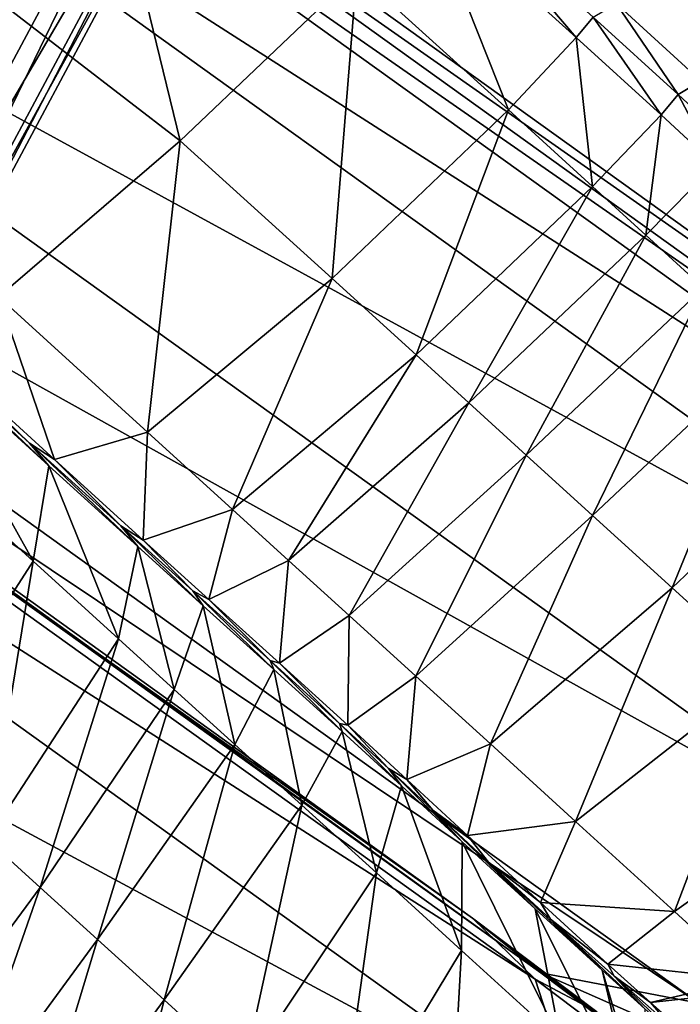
# Model space of a CAD drawing. Header units: millimetres. Extents: x 2387 to 13955, y -4964 to 364.
# Tile 754 of 1056: x 2543 to 2548, y 171 to 178. Entities that reach past the tile are written whole.
import ezdxf

# ---------------------------------------------------------------- set-up
doc = ezdxf.new("R2010")
doc.units = ezdxf.units.MM
doc.header["$MEASUREMENT"] = 0
doc.layers.add('Predefinito', color=7, linetype='Continuous', true_color=0x000000)

# ---------------------------------------------------------------- blocks, each defined once
blk = doc.blocks.new('Blocco 09')
at = {"layer": 'Predefinito'}
for points in [[(-860.8922, -78.61, 483.7118), (-868.8301, -83.9453, 483.7041), (-857.7695, -91.7982, 440.4934)], [(-857.7695, -91.7982, 440.4934), (-868.8301, -83.9453, 483.7041), (-871.6475, -85.7134, 483.6811)], [(-860.5871, -93.6558, 440.4881), (-871.6475, -85.7134, 483.6811), (-871.8464, -85.7658, 483.6657)], [(-871.6475, -85.7134, 483.6811), (-860.5871, -93.6558, 440.4881), (-857.7695, -91.7982, 440.4934)], [(-860.7862, -93.7081, 440.4846), (-871.8464, -85.7658, 483.6657), (-871.9285, -85.9542, 483.6811)], [(-871.8464, -85.7658, 483.6657), (-860.7862, -93.7081, 440.4846), (-860.5871, -93.6558, 440.4881)], [(-860.8683, -93.8967, 440.488), (-871.9285, -85.9542, 483.6811), (-872.3569, -86.5322, 483.704)], [(-871.9285, -85.9542, 483.6811), (-860.8683, -93.8967, 440.488), (-860.7862, -93.7081, 440.4846)], [(-861.2964, -94.475, 440.4933), (-872.3569, -86.5322, 483.704), (-873.5945, -87.7534, 483.7117)], [(-872.3569, -86.5322, 483.704), (-861.2964, -94.475, 440.4933), (-860.8683, -93.8967, 440.488)], [(-863.9913, -90.0842, 13.3825), (-864.5934, -89.5336, 13.0422), (-861.8345, -87.4259, 12.9178)], [(-862.5338, -95.6963, 440.495), (-873.5945, -87.7534, 483.7117), (-875.0635, -88.7107, 483.6549)], [(-873.5945, -87.7534, 483.7117), (-862.5338, -95.6963, 440.495), (-861.2964, -94.475, 440.4933)], [(-867.6954, -90.5113, 12.5283), (-869.6072, -89.0373, 12.2608), (-868.3469, -87.8451, 12.3038)], [(-868.3469, -87.8451, 12.3038), (-866.4381, -89.3143, 12.57), (-867.6954, -90.5113, 12.5283)], [(-865.6158, -96.0467, 440.4132), (-876.6714, -88.1082, 483.3711), (-876.2261, -88.5416, 483.4846)], [(-865.1293, -96.4367, 440.4404), (-876.1865, -88.4968, 483.4846), (-876.6714, -88.1082, 483.3711)], [(-876.6714, -88.1082, 483.3711), (-865.6158, -96.0467, 440.4132), (-865.1293, -96.4367, 440.4404)], [(-876.1865, -88.4968, 483.4846), (-865.1293, -96.4367, 440.4404), (-864.0037, -96.6528, 440.4814)], [(-864.0037, -96.6528, 440.4814), (-875.0635, -88.7107, 483.6549), (-876.1865, -88.4968, 483.4846)], [(-865.1689, -96.4815, 440.4405), (-876.2261, -88.5416, 483.4846), (-875.8755, -89.6297, 483.6549)], [(-876.2261, -88.5416, 483.4846), (-865.1689, -96.4815, 440.4405), (-865.6158, -96.0467, 440.4132)], [(-864.8765, -89.7768, 13.0423), (-865.9467, -88.8084, 12.6957), (-865.8211, -88.6669, 12.7795)], [(-865.8211, -88.6669, 12.7795), (-864.7568, -89.6305, 13.1244), (-864.8765, -89.7768, 13.0423)], [(-875.0635, -88.7107, 483.6549), (-864.0037, -96.6528, 440.4814), (-862.5338, -95.6963, 440.495)], [(-865.3602, -90.291, 12.9194), (-866.4381, -89.3143, 12.57), (-865.9467, -88.8084, 12.6957)], [(-865.9467, -88.8084, 12.6957), (-864.8765, -89.7768, 13.0423), (-865.3602, -90.291, 12.9194)], [(-869.6072, -89.0373, 12.2608), (-867.6954, -90.5113, 12.5283), (-868.989, -91.6222, 12.833)], [(-866.6152, -91.4919, 12.8787), (-867.6954, -90.5113, 12.5283), (-866.4381, -89.3143, 12.57)], [(-866.4381, -89.3143, 12.57), (-865.3602, -90.291, 12.9194), (-866.6152, -91.4919, 12.8787)], [(-864.1523, -90.183, 13.4657), (-864.7568, -89.6305, 13.1244), (-864.5934, -89.5336, 13.0422)], [(-864.5934, -89.5336, 13.0422), (-863.9913, -90.0842, 13.3825), (-864.1523, -90.183, 13.4657)], [(-864.8157, -97.5719, 440.4814), (-875.8755, -89.6297, 483.6549), (-876.6445, -91.2056, 483.7117)], [(-875.8755, -89.6297, 483.6549), (-864.8157, -97.5719, 440.4814), (-865.1689, -96.4815, 440.4405)], [(-864.2737, -90.3266, 13.3826), (-864.8765, -89.7768, 13.0423), (-864.7568, -89.6305, 13.1244)], [(-864.7568, -89.6305, 13.1244), (-864.1523, -90.183, 13.4657), (-864.2737, -90.3266, 13.3826)], [(-864.7604, -90.837, 13.2578), (-865.3602, -90.291, 12.9194), (-864.8765, -89.7768, 13.0423)], [(-864.8765, -89.7768, 13.0423), (-864.2737, -90.3266, 13.3826), (-864.7604, -90.837, 13.2578)], [(-863.7604, -90.5453, 13.6912), (-864.1523, -90.183, 13.4657), (-863.9913, -90.0842, 13.3825)], [(-863.8875, -90.6823, 13.6059), (-864.2737, -90.3266, 13.3826), (-864.1523, -90.183, 13.4657)], [(-864.1523, -90.183, 13.4657), (-863.7604, -90.5453, 13.6912), (-863.8875, -90.6823, 13.6059)], [(-866.0168, -92.0364, 13.2165), (-866.6152, -91.4919, 12.8787), (-865.3602, -90.291, 12.9194)], [(-865.3602, -90.291, 12.9194), (-864.7604, -90.837, 13.2578), (-866.0168, -92.0364, 13.2165)], [(-864.3826, -91.1828, 13.4779), (-864.7604, -90.837, 13.2578), (-864.2737, -90.3266, 13.3826)], [(-864.2737, -90.3266, 13.3826), (-863.8875, -90.6823, 13.6059), (-864.3826, -91.1828, 13.4779)], [(-867.9294, -92.5861, 13.1771), (-868.989, -91.6222, 12.833), (-867.6954, -90.5113, 12.5283)], [(-867.6954, -90.5113, 12.5283), (-866.6152, -91.4919, 12.8787), (-867.9294, -92.5861, 13.1771)], [(-863.9706, -91.5589, 13.4719), (-864.3826, -91.1828, 13.4779), (-863.8875, -90.6823, 13.6059)], [(-865.6423, -92.378, 13.4353), (-866.0168, -92.0364, 13.2165), (-864.7604, -90.837, 13.2578)], [(-864.7604, -90.837, 13.2578), (-864.3826, -91.1828, 13.4779), (-865.6423, -92.378, 13.4353)], [(-865.2336, -92.7498, 13.4284), (-865.6423, -92.378, 13.4353), (-864.3826, -91.1828, 13.4779)], [(-864.3826, -91.1828, 13.4779), (-863.9706, -91.5589, 13.4719), (-865.2336, -92.7498, 13.4284)], [(-865.5839, -99.1485, 440.495), (-876.6445, -91.2056, 483.7117), (-877.7038, -92.5842, 483.7038)], [(-876.6445, -91.2056, 483.7117), (-865.5839, -99.1485, 440.495), (-864.8157, -97.5719, 440.4814)], [(-867.3229, -93.1379, 13.5189), (-867.9294, -92.5861, 13.1771), (-866.6152, -91.4919, 12.8787)], [(-866.6152, -91.4919, 12.8787), (-866.0168, -92.0364, 13.2165), (-867.3229, -93.1379, 13.5189)], [(-868.5904, -92.7804, 14.0714), (-869.5895, -91.8697, 13.7466), (-868.989, -91.6222, 12.833)], [(-868.989, -91.6222, 12.833), (-867.9294, -92.5861, 13.1771), (-868.5904, -92.7804, 14.0714)], [(-864.761, -93.1792, 13.3801), (-865.2336, -92.7498, 13.4284), (-863.9706, -91.5589, 13.4719)], [(-863.9706, -91.5589, 13.4719), (-863.4972, -91.9895, 13.4234), (-864.761, -93.1792, 13.3801)], [(-868.6302, -92.8254, 14.0714), (-869.6294, -91.9148, 13.7466), (-869.7265, -91.7888, 14.3556)], [(-869.7265, -91.7888, 14.3556), (-868.7676, -92.6638, 14.6676), (-868.6302, -92.8254, 14.0714)], [(-868.7676, -92.6638, 14.6676), (-869.7265, -91.7888, 14.3556), (-869.5895, -91.8697, 13.7466)], [(-869.5895, -91.8697, 13.7466), (-868.5904, -92.7804, 14.0714), (-868.7676, -92.6638, 14.6676)], [(-868.7419, -93.5053, 13.1771), (-869.8016, -92.5412, 12.833), (-869.6294, -91.9148, 13.7466)], [(-869.6294, -91.9148, 13.7466), (-868.6302, -92.8254, 14.0714), (-868.7419, -93.5053, 13.1771)], [(-866.9258, -93.499, 13.7453), (-867.3229, -93.1379, 13.5189), (-866.0168, -92.0364, 13.2165)], [(-866.0168, -92.0364, 13.2165), (-865.6423, -92.378, 13.4353), (-866.9258, -93.499, 13.7453)], [(-864.1943, -93.6938, 13.4745), (-864.761, -93.1792, 13.3801), (-863.4972, -91.9895, 13.4234)], [(-863.4972, -91.9895, 13.4234), (-862.9352, -92.4984, 13.5159), (-864.1943, -93.6938, 13.4745)], [(-866.4941, -93.8905, 13.7429), (-866.9258, -93.499, 13.7453), (-865.6423, -92.378, 13.4353)], [(-865.6423, -92.378, 13.4353), (-865.2336, -92.7498, 13.4284), (-866.4941, -93.8905, 13.7429)], [(-863.5303, -94.2969, 13.8742), (-864.1943, -93.6938, 13.4745), (-862.9352, -92.4984, 13.5159)], [(-866.6434, -100.527, 440.493), (-877.7038, -92.5842, 483.7038), (-878.2246, -93.0807, 483.6803)], [(-877.7038, -92.5842, 483.7038), (-866.6434, -100.527, 440.493), (-865.5839, -99.1485, 440.495)], [(-869.8016, -92.5412, 12.833), (-868.7419, -93.5053, 13.1771), (-869.6666, -94.9438, 12.8787)], [(-867.9585, -93.3548, 14.4256), (-868.5904, -92.7804, 14.0714), (-867.9294, -92.5861, 13.1771)], [(-867.9294, -92.5861, 13.1771), (-867.3229, -93.1379, 13.5189), (-867.9585, -93.3548, 14.4256)], [(-867.9982, -93.3997, 14.4256), (-868.6302, -92.8254, 14.0714), (-868.7676, -92.6638, 14.6676)], [(-868.7676, -92.6638, 14.6676), (-868.1186, -93.2532, 15.03), (-867.9982, -93.3997, 14.4256)], [(-868.1186, -93.2532, 15.03), (-868.7676, -92.6638, 14.6676), (-868.5904, -92.7804, 14.0714)], [(-868.5904, -92.7804, 14.0714), (-867.9585, -93.3548, 14.4256), (-868.1186, -93.2532, 15.03)], [(-866.0181, -94.3227, 13.6921), (-866.4941, -93.8905, 13.7429), (-865.2336, -92.7498, 13.4284)], [(-865.2336, -92.7498, 13.4284), (-864.761, -93.1792, 13.3801), (-866.0181, -94.3227, 13.6921)], [(-868.1354, -94.057, 13.5189), (-868.7419, -93.5053, 13.1771), (-868.6302, -92.8254, 14.0714)], [(-868.6302, -92.8254, 14.0714), (-867.9982, -93.3997, 14.4256), (-868.1354, -94.057, 13.5189)], [(-867.1645, -101.0232, 440.4872), (-878.2246, -93.0807, 483.6803), (-878.4012, -93.1853, 483.6646)], [(-878.2246, -93.0807, 483.6803), (-867.1645, -101.0232, 440.4872), (-866.6434, -100.527, 440.493)], [(-867.4922, -93.7768, 14.6753), (-867.9585, -93.3548, 14.4256), (-867.3229, -93.1379, 13.5189)], [(-867.3229, -93.1379, 13.5189), (-866.9258, -93.499, 13.7453), (-867.4922, -93.7768, 14.6753)], [(-867.3415, -101.1278, 440.4833), (-878.4012, -93.1853, 483.6646), (-878.4288, -93.3889, 483.6803)], [(-878.4012, -93.1853, 483.6646), (-867.3415, -101.1278, 440.4833), (-867.1645, -101.0232, 440.4872)], [(-865.4875, -94.8055, 13.7732), (-866.0181, -94.3227, 13.6921), (-864.761, -93.1792, 13.3801)], [(-864.761, -93.1792, 13.3801), (-864.1943, -93.6938, 13.4745), (-865.4875, -94.8055, 13.7732)], [(-867.5319, -93.8217, 14.6753), (-867.9982, -93.3997, 14.4256), (-868.1186, -93.2532, 15.03)], [(-868.1186, -93.2532, 15.03), (-867.6061, -93.7161, 15.2953), (-867.5319, -93.8217, 14.6753)], [(-867.6061, -93.7161, 15.2953), (-868.1186, -93.2532, 15.03), (-867.9585, -93.3548, 14.4256)], [(-867.9585, -93.3548, 14.4256), (-867.4922, -93.7768, 14.6753), (-867.6061, -93.7161, 15.2953)], [(-867.3688, -101.3317, 440.4872), (-878.4288, -93.3889, 483.6803), (-879.761, -96.4321, 483.7038)], [(-878.4288, -93.3889, 483.6803), (-867.3688, -101.3317, 440.4872), (-867.3415, -101.1278, 440.4833)], [(-867.7381, -94.4178, 13.7453), (-868.1354, -94.057, 13.5189), (-867.9982, -93.3997, 14.4256)], [(-867.9982, -93.3997, 14.4256), (-867.5319, -93.8217, 14.6753), (-867.7381, -94.4178, 13.7453)], [(-869.0681, -95.4881, 13.2166), (-869.6666, -94.9438, 12.8787), (-868.7419, -93.5053, 13.1771)], [(-868.7419, -93.5053, 13.1771), (-868.1354, -94.057, 13.5189), (-869.0681, -95.4881, 13.2166)], [(-866.99, -94.2305, 14.6868), (-867.4922, -93.7768, 14.6753), (-866.9258, -93.499, 13.7453)], [(-866.9258, -93.499, 13.7453), (-866.4941, -93.8905, 13.7429), (-866.99, -94.2305, 14.6868)], [(-867.0297, -94.2755, 14.6868), (-867.5319, -93.8217, 14.6753), (-867.6061, -93.7161, 15.2953)], [(-867.6061, -93.7161, 15.2953), (-867.0566, -94.2115, 15.3161), (-867.0297, -94.2755, 14.6868)], [(-867.0566, -94.2115, 15.3161), (-867.6061, -93.7161, 15.2953), (-867.4922, -93.7768, 14.6753)], [(-864.8813, -95.358, 14.1239), (-865.4875, -94.8055, 13.7732), (-864.1943, -93.6938, 13.4745)], [(-864.1943, -93.6938, 13.4745), (-863.5303, -94.2969, 13.8742), (-864.8813, -95.358, 14.1239)], [(-867.4922, -93.7768, 14.6753), (-866.99, -94.2305, 14.6868), (-867.0566, -94.2115, 15.3161)], [(-867.3063, -94.8092, 13.7429), (-867.7381, -94.4178, 13.7453), (-867.5319, -93.8217, 14.6753)], [(-867.5319, -93.8217, 14.6753), (-867.0297, -94.2755, 14.6868), (-867.3063, -94.8092, 13.7429)], [(-866.5028, -94.6723, 14.6288), (-866.99, -94.2305, 14.6868), (-866.4941, -93.8905, 13.7429)], [(-866.4941, -93.8905, 13.7429), (-866.0181, -94.3227, 13.6921), (-866.5028, -94.6723, 14.6288)], [(-868.693, -95.8288, 13.4353), (-869.0681, -95.4881, 13.2166), (-868.1354, -94.057, 13.5189)], [(-868.1354, -94.057, 13.5189), (-867.7381, -94.4178, 13.7453), (-868.693, -95.8288, 13.4353)], [(-866.5425, -94.7173, 14.6288), (-867.0297, -94.2755, 14.6868), (-867.0566, -94.2115, 15.3161)], [(-867.0566, -94.2115, 15.3161), (-866.5621, -94.66, 15.2534), (-866.5425, -94.7173, 14.6288)], [(-866.5621, -94.66, 15.2534), (-867.0566, -94.2115, 15.3161), (-866.99, -94.2305, 14.6868)], [(-866.8301, -95.2412, 13.692), (-867.3063, -94.8092, 13.7429), (-867.0297, -94.2755, 14.6868)], [(-867.0297, -94.2755, 14.6868), (-866.5425, -94.7173, 14.6288), (-866.8301, -95.2412, 13.692)], [(-866.99, -94.2305, 14.6868), (-866.5028, -94.6723, 14.6288), (-866.5621, -94.66, 15.2534)], [(-866.0818, -95.0585, 14.67), (-866.5028, -94.6723, 14.6288), (-866.0181, -94.3227, 13.6921)], [(-866.0181, -94.3227, 13.6921), (-865.4875, -94.8055, 13.7732), (-866.0818, -95.0585, 14.67)], [(-864.1777, -95.9991, 14.8815), (-864.8813, -95.358, 14.1239), (-863.5303, -94.2969, 13.8742)], [(-863.5303, -94.2969, 13.8742), (-862.7655, -94.9919, 14.7418), (-864.1777, -95.9991, 14.8815)], [(-868.2838, -96.1996, 13.4284), (-868.693, -95.8288, 13.4353), (-867.7381, -94.4178, 13.7453)], [(-867.7381, -94.4178, 13.7453), (-867.3063, -94.8092, 13.7429), (-868.2838, -96.1996, 13.4284)], [(-866.1216, -95.1035, 14.67), (-866.5425, -94.7173, 14.6288), (-866.5621, -94.66, 15.2534)], [(-866.5621, -94.66, 15.2534), (-866.2141, -94.9816, 15.268), (-866.1216, -95.1035, 14.67)], [(-866.2141, -94.9816, 15.268), (-866.5621, -94.66, 15.2534), (-866.5028, -94.6723, 14.6288)], [(-866.5028, -94.6723, 14.6288), (-866.0818, -95.0585, 14.67), (-866.2141, -94.9816, 15.268)], [(-866.2997, -95.7241, 13.7732), (-866.8301, -95.2412, 13.692), (-866.5425, -94.7173, 14.6288)], [(-866.5425, -94.7173, 14.6288), (-866.1216, -95.1035, 14.67), (-866.2997, -95.7241, 13.7732)], [(-867.8108, -96.6284, 13.38), (-868.2838, -96.1996, 13.4284), (-867.3063, -94.8092, 13.7429)], [(-867.3063, -94.8092, 13.7429), (-866.8301, -95.2412, 13.692), (-867.8108, -96.6284, 13.38)], [(-865.65, -95.457, 14.8732), (-866.0818, -95.0585, 14.67), (-865.4875, -94.8055, 13.7732)], [(-865.4875, -94.8055, 13.7732), (-864.8813, -95.358, 14.1239), (-865.65, -95.457, 14.8732)], [(-865.6897, -95.5019, 14.8732), (-866.1216, -95.1035, 14.67), (-866.2141, -94.9816, 15.268)], [(-866.2141, -94.9816, 15.268), (-865.8987, -95.2772, 15.3727), (-865.6897, -95.5019, 14.8732)], [(-865.8987, -95.2772, 15.3727), (-866.2141, -94.9816, 15.268), (-866.0818, -95.0585, 14.67)], [(-866.0818, -95.0585, 14.67), (-865.65, -95.457, 14.8732), (-865.8987, -95.2772, 15.3727)], [(-863.6482, -96.4825, 15.6881), (-864.1777, -95.9991, 14.8815), (-862.7655, -94.9919, 14.7418)], [(-865.6935, -96.2768, 14.1239), (-866.2997, -95.7241, 13.7732), (-866.1216, -95.1035, 14.67)], [(-866.1216, -95.1035, 14.67), (-865.6897, -95.5019, 14.8732), (-865.6935, -96.2768, 14.1239)], [(-867.2442, -97.1436, 13.4745), (-867.8108, -96.6284, 13.38), (-866.8301, -95.2412, 13.692)], [(-866.8301, -95.2412, 13.692), (-866.2997, -95.7241, 13.7732), (-867.2442, -97.1436, 13.4745)], [(-865.17, -95.9805, 15.3009), (-865.6897, -95.5019, 14.8732), (-865.8987, -95.2772, 15.3727)], [(-865.8987, -95.2772, 15.3727), (-865.5016, -95.6475, 15.5805), (-865.17, -95.9805, 15.3009)], [(-865.5016, -95.6475, 15.5805), (-865.8987, -95.2772, 15.3727), (-865.65, -95.457, 14.8732)], [(-865.1304, -95.9357, 15.3009), (-865.65, -95.457, 14.8732), (-864.8813, -95.358, 14.1239)], [(-864.8813, -95.358, 14.1239), (-864.1777, -95.9991, 14.8815), (-865.1304, -95.9357, 15.3009)], [(-865.65, -95.457, 14.8732), (-865.1304, -95.9357, 15.3009), (-865.5016, -95.6475, 15.5805)], [(-869.0681, -95.4881, 13.2166), (-868.693, -95.8288, 13.4353), (-869.7246, -97.2254, 13.4779)], [(-864.9899, -96.9181, 14.8815), (-865.6935, -96.2768, 14.1239), (-865.6897, -95.5019, 14.8732)], [(-865.6897, -95.5019, 14.8732), (-865.17, -95.9805, 15.3009), (-864.9899, -96.9181, 14.8815)], [(-864.6927, -96.4178, 15.7918), (-865.17, -95.9805, 15.3009), (-865.5016, -95.6475, 15.5805)], [(-865.5016, -95.6475, 15.5805), (-865.0592, -96.054, 15.861), (-864.6927, -96.4178, 15.7918)], [(-865.0592, -96.054, 15.861), (-865.5016, -95.6475, 15.5805), (-865.1304, -95.9357, 15.3009)], [(-866.5804, -97.7477, 13.8742), (-867.2442, -97.1436, 13.4745), (-866.2997, -95.7241, 13.7732)], [(-866.2997, -95.7241, 13.7732), (-865.6935, -96.2768, 14.1239), (-866.5804, -97.7477, 13.8742)], [(-869.3108, -97.5988, 13.4718), (-869.7246, -97.2254, 13.4779), (-868.693, -95.8288, 13.4353)], [(-868.693, -95.8288, 13.4353), (-868.2838, -96.1996, 13.4284), (-869.3108, -97.5988, 13.4718)], [(-864.6531, -96.373, 15.7918), (-865.1304, -95.9357, 15.3009), (-864.1777, -95.9991, 14.8815)], [(-865.1304, -95.9357, 15.3009), (-864.6531, -96.373, 15.7918), (-865.0592, -96.054, 15.861)], [(-865.17, -95.9805, 15.3009), (-864.6927, -96.4178, 15.7918), (-864.4604, -97.4015, 15.6881)], [(-864.4604, -97.4015, 15.6881), (-864.9899, -96.9181, 14.8815), (-865.17, -95.9805, 15.3009)], [(-864.1777, -95.9991, 14.8815), (-863.6482, -96.4825, 15.6881), (-864.6531, -96.373, 15.7918)], [(-864.7313, -96.7133, 435.6041), (-865.6158, -96.0467, 440.4132), (-865.1689, -96.4815, 440.4405)], [(-864.2418, -97.106, 435.5611), (-865.1293, -96.4367, 440.4404), (-865.6158, -96.0467, 440.4132)], [(-865.6158, -96.0467, 440.4132), (-864.7313, -96.7133, 435.6041), (-864.2418, -97.106, 435.5611)], [(-864.3881, -96.6922, 16.1846), (-864.6927, -96.4178, 15.7918), (-865.0592, -96.054, 15.861)], [(-865.0592, -96.054, 15.861), (-864.6074, -96.4584, 16.184), (-864.3881, -96.6922, 16.1846)], [(-864.6074, -96.4584, 16.184), (-865.0592, -96.054, 15.861), (-864.6531, -96.373, 15.7918)], [(-868.8367, -98.0282, 13.4233), (-869.3108, -97.5988, 13.4718), (-868.2838, -96.1996, 13.4284)], [(-868.2838, -96.1996, 13.4284), (-867.8108, -96.6284, 13.38), (-868.8367, -98.0282, 13.4233)], [(-865.8157, -98.4432, 14.7418), (-866.5804, -97.7477, 13.8742), (-865.6935, -96.2768, 14.1239)], [(-865.6935, -96.2768, 14.1239), (-864.9899, -96.9181, 14.8815), (-865.8157, -98.4432, 14.7418)], [(-864.3484, -96.6473, 16.1846), (-864.6531, -96.373, 15.7918), (-863.6482, -96.4825, 15.6881)], [(-864.6531, -96.373, 15.7918), (-864.3484, -96.6473, 16.1846), (-864.6074, -96.4584, 16.184)], [(-868.8142, -104.3752, 440.4931), (-879.761, -96.4321, 483.7038), (-883.8519, -105.0557, 483.7117)], [(-879.761, -96.4321, 483.7038), (-868.8142, -104.3752, 440.4931), (-867.3688, -101.3317, 440.4872)], [(-865.1293, -96.4367, 440.4404), (-864.2418, -97.106, 435.5611), (-863.1117, -97.3261, 435.4966)], [(-863.1117, -97.3261, 435.4966), (-864.0037, -96.6528, 440.4814), (-865.1293, -96.4367, 440.4404)], [(-864.6927, -96.4178, 15.7918), (-864.3881, -96.6922, 16.1846), (-864.3766, -97.4808, 16.1854)], [(-864.3766, -97.4808, 16.1854), (-864.4604, -97.4015, 15.6881), (-864.6927, -96.4178, 15.7918)], [(-864.1601, -96.8937, 16.5156), (-864.3881, -96.6922, 16.1846), (-864.6074, -96.4584, 16.184)], [(-864.6074, -96.4584, 16.184), (-864.201, -96.8177, 16.5949), (-864.1601, -96.8937, 16.5156)], [(-864.201, -96.8177, 16.5949), (-864.6074, -96.4584, 16.184), (-864.3484, -96.6473, 16.1846)], [(-864.2813, -97.1508, 435.5611), (-865.1689, -96.4815, 440.4405), (-864.8157, -97.5719, 440.4814)], [(-865.1689, -96.4815, 440.4405), (-864.2813, -97.1508, 435.5611), (-864.7313, -96.7133, 435.6041)], [(-863.6482, -96.4825, 15.6881), (-863.5644, -96.5618, 16.1853), (-864.3484, -96.6473, 16.1846)], [(-864.1205, -96.8489, 16.5156), (-864.3484, -96.6473, 16.1846), (-863.5644, -96.5618, 16.1853)], [(-868.2761, -98.5396, 13.5158), (-868.8367, -98.0282, 13.4233), (-867.8108, -96.6284, 13.38)], [(-867.8108, -96.6284, 13.38), (-867.2442, -97.1436, 13.4745), (-868.2761, -98.5396, 13.5158)], [(-864.3484, -96.6473, 16.1846), (-864.1205, -96.8489, 16.5156), (-864.201, -96.8177, 16.5949)]]:
    blk.add_3dface(points, dxfattribs=at)

msp = doc.modelspace()

# ---------------------------------------------------------------- linework, layer by layer
at = {"layer": 'Predefinito'}
for points in [[(2543.777, 181.0064, 11.92), (2543.011, 181.3237, 12), (2539.8687, 175.4449, 12)], [(2543.011, 181.3237), (2543.777, 181.0064, 0.08), (2540.558, 174.9843, 0.08)], [(2539.8687, 175.4449, 12), (2540.558, 174.9843, 11.92), (2543.777, 181.0064, 11.92)], [(2541.0942, 174.626, 0.32), (2540.558, 174.9843, 0.08), (2543.777, 181.0064, 0.08)], [(2544.3727, 180.7597, 11.68), (2543.777, 181.0064, 11.92), (2540.558, 174.9843, 11.92)], [(2543.777, 181.0064, 0.08), (2544.3727, 180.7597, 0.32), (2541.0942, 174.626, 0.32)], [(2540.558, 174.9843, 11.92), (2541.0942, 174.626, 11.68), (2544.3727, 180.7597, 11.68)], [(2541.4772, 174.3701, 0.72), (2541.0942, 174.626, 0.32), (2544.3727, 180.7597, 0.32)], [(2544.7983, 180.5834, 11.28), (2544.3727, 180.7597, 11.68), (2541.0942, 174.626, 11.68)], [(2544.3727, 180.7597, 0.32), (2544.7983, 180.5834, 0.72), (2541.4772, 174.3701, 0.72)], [(2541.0942, 174.626, 11.68), (2541.4772, 174.3701, 11.28), (2544.7983, 180.5834, 11.28)], [(2541.707, 174.2166, 1.28), (2541.4772, 174.3701, 0.72), (2544.7983, 180.5834, 0.72)], [(2545.0536, 180.4776, 10.72), (2544.7983, 180.5834, 11.28), (2541.4772, 174.3701, 11.28)], [(2544.7983, 180.5834, 0.72), (2545.0536, 180.4776, 1.28), (2541.707, 174.2166, 1.28)], [(2541.4772, 174.3701, 11.28), (2541.707, 174.2166, 10.72), (2545.0536, 180.4776, 10.72)], [(2541.7836, 174.1654, 2), (2541.707, 174.2166, 1.28), (2545.0536, 180.4776, 1.28)], [(2545.1387, 180.4424, 10), (2545.0536, 180.4776, 10.72), (2541.707, 174.2166, 10.72)], [(2545.0536, 180.4776, 1.28), (2545.1387, 180.4424, 2), (2541.7836, 174.1654, 2)], [(2541.707, 174.2166, 10.72), (2541.7836, 174.1654, 10), (2545.1387, 180.4424, 10)], [(2541.7836, 174.1654, 2), (2545.1387, 180.4424, 2), (2545.1387, 180.4424, 6)], [(2545.1387, 180.4424, 6), (2541.7836, 174.1654, 6), (2541.7836, 174.1654, 2)], [(2541.7836, 174.1654, 6), (2545.1387, 180.4424, 6), (2545.1387, 180.4424, 10)], [(2545.1387, 180.4424, 10), (2541.7836, 174.1654, 10), (2541.7836, 174.1654, 6)]]:
    msp.add_3dface(points, dxfattribs=at)

# ---------------------------------------------------------------- block references
msp.add_blockref('Blocco 09', (3412.0659, 267.4927), dxfattribs=at)

doc.saveas('drawing.dxf')
